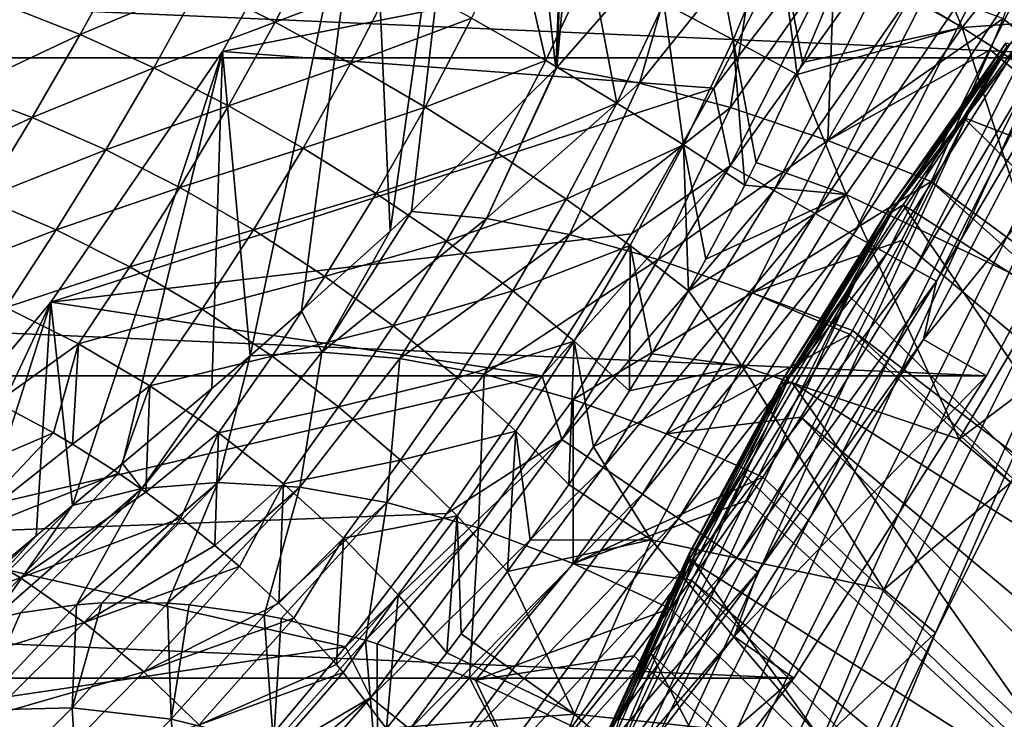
# Model space of a CAD drawing. Header units: metres. Extents: x -82 to 82, y -464 to 32.
# Tile 296 of 409: x 20.5 to 28.29, y -18.97 to -13.43. Entities that reach past the tile are written whole.
import ezdxf

# ---------------------------------------------------------------- set-up
doc = ezdxf.new("R2010")
doc.units = ezdxf.units.M
doc.layers.add('solid_K244121000C07', color=7, linetype='CONTINUOUS')

msp = doc.modelspace()

# ---------------------------------------------------------------- linework, layer by layer
at = {"layer": 'solid_K244121000C07'}
for points in [[(25.557297, -4.777509, 15), (25.777466, -12.637457, 15), (24.747515, -13.812028, 15)], [(25.007458, -7.115266, 15), (25.557297, -4.777509, 15), (24.747515, -13.812028, 15)], [(24.244265, -9.392316, 15), (25.007458, -7.115266, 15), (24.739443, -13.82057, 15)], [(25.007458, -7.115266, 15), (24.747515, -13.812028, 15), (24.739443, -13.82057, 15)], [(23.274227, -11.589232, 15), (24.244265, -9.392316, 15), (23.431564, -15.106885, 15)], [(24.244265, -9.392316, 15), (23.597902, -14.951781, 15), (23.431564, -15.106885, 15)], [(24.244265, -9.392316, 15), (24.739443, -13.82057, 15), (23.597902, -14.951781, 15)], [(23.981478, -24.934649, 49.864971), (30.065445, -11.626168, 55.42609), (31.201492, -10.457593, 55.255974)], [(24.049099, -26.10322, 48.718246), (23.981478, -24.934649, 49.864971), (31.201492, -10.457593, 55.255974)], [(24.049099, -26.10322, 48.718246), (31.201492, -10.457593, 55.255974), (27.741554, -18.282911, 51.85762)], [(31.201492, -10.457593, 55.255974), (28.338331, -17.093, 52.297066), (27.741554, -18.282911, 51.85762)], [(29.454964, -13.735176, -289), (-29.454964, -13.735176, -289), (-30.539982, -11.115729, -289)], [(30.539982, -11.115729, -289), (29.454964, -13.735176, -289), (-30.539982, -11.115729, -289)], [(22.105623, -13.687271, 15), (23.274227, -11.589232, 15), (22.324244, -16.091633, 15)], [(23.274227, -11.589232, -285), (23.274227, -11.589232, 15), (22.105623, -13.687271, 15)], [(23.274227, -11.589232, -285), (22.105623, -13.687271, 15), (22.105623, -13.687271, -285)], [(23.274227, -11.589232, -285), (22.105623, -13.687271, -285), (26.591915, -12.794662, -285)], [(23.274227, -11.589232, 15), (22.730724, -15.737157, 15), (22.324244, -16.091633, 15)], [(23.274227, -11.589232, 15), (23.431564, -15.106885, 15), (22.730724, -15.737157, 15)], [(23.981478, -24.934649, 49.864971), (24.047338, -23.693237, 50.932526), (30.065445, -11.626168, 55.42609)], [(24.047338, -23.693237, 50.932526), (28.996281, -12.867583, 55.456165), (30.065445, -11.626168, 55.42609)], [(28.276972, -13.424064, 17.36014), (28.767195, -12.063525, 16.93804), (41.499512, -24.862389, 29.631804)], [(27.354294, -12.066928, 53.993023), (27.035116, -12.945475, 54.123482), (27.953224, -13.495704, 54.886349)], [(27.354294, -12.066928, 53.993023), (27.953224, -13.495704, 54.886349), (28.957424, -12.223146, 54.955933)], [(30.275579, -13.329209, 52.498478), (28.957424, -12.223146, 54.955933), (27.953224, -13.495704, 54.886349)], [(27.261335, -12.322901, -285.033386), (26.591915, -12.794662, -285), (25.990858, -13.975284, -285)], [(26.118073, -14.59043, -285.033386), (27.261335, -12.322901, -285.033386), (25.990858, -13.975284, -285)], [(27.622864, -12.486321, -285.132813), (27.261335, -12.322901, -285.033386), (26.118073, -14.59043, -285.033386)], [(25.931854, -12.486944, 53.49519), (25.5933, -13.303978, 53.511108), (26.141756, -13.594747, 53.7953)], [(26.497898, -12.736832, 53.77037), (25.931854, -12.486944, 53.49519), (26.141756, -13.594747, 53.7953)], [(26.464437, -14.783922, -285.132813), (27.622864, -12.486321, -285.132813), (26.118073, -14.59043, -285.033386)], [(27.964781, -12.640879, -285.295593), (27.622864, -12.486321, -285.132813), (26.464437, -14.783922, -285.132813)], [(25.403103, -13.93577, 15.823354), (24.747515, -13.812028, 15), (25.777466, -12.637457, 15)], [(26.335873, -12.775273, 15.669007), (25.403103, -13.93577, 15.823354), (25.777466, -12.637457, 15)], [(26.792017, -14.966918, -285.295593), (27.964781, -12.640879, -285.295593), (26.464437, -14.783922, -285.132813)], [(28.277937, -12.782434, -285.517365), (27.964781, -12.640879, -285.295593), (26.792017, -14.966918, -285.295593)], [(24.415283, -12.692903, 53.203007), (24.07354, -13.422438, 53.125587), (24.660131, -13.758182, 53.23727)], [(25.014336, -13.001549, 53.312489), (24.415283, -12.692903, 53.203007), (24.660131, -13.758182, 53.23727)], [(26.497898, -12.736832, 53.77037), (26.141756, -13.594747, 53.7953), (26.64967, -13.869057, 54.15995)], [(26.497898, -12.736832, 53.77037), (26.64967, -13.869057, 54.15995), (26.691736, -13.77417, 54.161301)], [(26.497898, -12.736832, 53.77037), (26.691736, -13.77417, 54.161301), (27.027456, -12.96513, 54.12537)], [(22.869734, -12.776558, 53.174511), (21.925846, -13.154318, 53.173748), (22.520224, -13.455172, 53.017689)], [(22.105623, -13.687271, -285), (25.990858, -13.975284, -285), (26.591915, -12.794662, -285)], [(23.473137, -13.093254, 53.104542), (22.869734, -12.776558, 53.174511), (22.520224, -13.455172, 53.017689)], [(26.335873, -12.775273, 15.669007), (26.120756, -14.128573, 16.579355), (25.403103, -13.93577, 15.823354)], [(26.335873, -12.775273, 15.669007), (26.944601, -12.951308, 16.290176), (26.120756, -14.128573, 16.579355)], [(27.092039, -15.134521, -285.517365), (28.277937, -12.782434, -285.517365), (26.792017, -14.966918, -285.295593)], [(28.553949, -12.907199, -285.792206), (28.277937, -12.782434, -285.517365), (27.092039, -15.134521, -285.517365)], [(21.345165, -12.884331, 53.414722), (20.4158, -13.330427, 53.483807), (20.978931, -13.552245, 53.172729)], [(21.925846, -13.154318, 53.173748), (21.345165, -12.884331, 53.414722), (20.978931, -13.552245, 53.172729)], [(24.047338, -23.693237, 50.932526), (24.245947, -22.392696, 51.909134), (28.996281, -12.867583, 55.456165)], [(24.245947, -22.392696, 51.909134), (28.005804, -14.168126, 55.345879), (28.996281, -12.867583, 55.456165)], [(27.356478, -15.282245, -285.792206), (28.553949, -12.907199, -285.792206), (27.092039, -15.134521, -285.517365)], [(28.785431, -13.011835, -286.112762), (28.553949, -12.907199, -285.792206), (27.356478, -15.282245, -285.792206)], [(28.331301, -13.628588, 55.509644), (28.996281, -12.867583, 55.456165), (28.005804, -14.168126, 55.345879)], [(26.944601, -12.951308, 16.290176), (26.891663, -14.38886, 17.258835), (26.120756, -14.128573, 16.579355)], [(27.027456, -12.96513, 54.12537), (26.691736, -13.77417, 54.161301), (27.953224, -13.495704, 54.886349)], [(26.944601, -12.951308, 16.290176), (27.593456, -13.167983, 16.855354), (26.891663, -14.38886, 17.258835)], [(27.035116, -12.945475, 54.123482), (27.027456, -12.96513, 54.12537), (27.953224, -13.495704, 54.886349)], [(25.014336, -13.001549, 53.312489), (24.660131, -13.758182, 53.23727), (25.222351, -14.094442, 53.437584)], [(25.5933, -13.303978, 53.511108), (25.014336, -13.001549, 53.312489), (25.222351, -14.094442, 53.437584)], [(27.578249, -15.406135, -286.112762), (28.785431, -13.011835, -286.112762), (27.356478, -15.282245, -285.792206)], [(28.966183, -13.09354, -286.470459), (28.785431, -13.011835, -286.112762), (27.578249, -15.406135, -286.112762)], [(21.925846, -13.154318, 53.173748), (20.978931, -13.552245, 53.172729), (21.561182, -13.815863, 52.939098)], [(22.520224, -13.455172, 53.017689), (21.925846, -13.154318, 53.173748), (21.561182, -13.815863, 52.939098)], [(23.473137, -13.093254, 53.104542), (22.520224, -13.455172, 53.017689), (23.117697, -13.781525, 52.949329)], [(24.07354, -13.422438, 53.125587), (23.473137, -13.093254, 53.104542), (23.117697, -13.781525, 52.949329)], [(27.751423, -15.502874, -286.470459), (28.966183, -13.09354, -286.470459), (27.578249, -15.406135, -286.112762)], [(27.751423, -15.502874, -286.470459), (28.933603, -13.491962, -286.852966), (28.966183, -13.09354, -286.470459)], [(27.593456, -13.167983, 16.855354), (28.276972, -13.424064, 17.36014), (26.891663, -14.38886, 17.258835)], [(25.5933, -13.303978, 53.511108), (25.222351, -14.094442, 53.437584), (25.750076, -14.425165, 53.722916)], [(26.141756, -13.594747, 53.7953), (25.5933, -13.303978, 53.511108), (25.750076, -14.425165, 53.722916)], [(20.978931, -13.552245, 53.172729), (20.4158, -13.330427, 53.483807), (20.032349, -13.997823, 53.153351)], [(29.410448, -14.430399, 52.434063), (30.275579, -13.329209, 52.498478), (27.953224, -13.495704, 54.886349)], [(22.520224, -13.455172, 53.017689), (21.561182, -13.815863, 52.939098), (22.152349, -14.116662, 52.78701)], [(23.117697, -13.781525, 52.949329), (22.520224, -13.455172, 53.017689), (22.152349, -14.116662, 52.78701)], [(24.07354, -13.422438, 53.125587), (23.117697, -13.781525, 52.949329), (23.707605, -14.127556, 52.969894)], [(24.660131, -13.758182, 53.23727), (24.07354, -13.422438, 53.125587), (23.707605, -14.127556, 52.969894)], [(26.891663, -14.38886, 17.258835), (28.276972, -13.424064, 17.36014), (28.174736, -13.674032, 17.44805)], [(28.174736, -13.674032, 17.44805), (28.276972, -13.424064, 17.36014), (41.499512, -24.862389, 29.631804)], [(26.64967, -13.869057, 54.15995), (27.034979, -14.816403, 54.678535), (27.953224, -13.495704, 54.886349)], [(26.691736, -13.77417, 54.161301), (26.64967, -13.869057, 54.15995), (27.953224, -13.495704, 54.886349)], [(28.6255, -15.575302, 52.241798), (27.953224, -13.495704, 54.886349), (27.034979, -14.816403, 54.678535)], [(28.933603, -13.491962, -286.852966), (27.6476, -15.962351, -286.852966), (29.454964, -13.735176, -289)], [(27.751423, -15.502874, -286.470459), (27.6476, -15.962351, -286.852966), (28.933603, -13.491962, -286.852966)], [(28.6255, -15.575302, 52.241798), (29.410448, -14.430399, 52.434063), (27.953224, -13.495704, 54.886349)], [(31.806744, -15.693862, 61.727734), (28.46195, -13.532654, 55.977879), (27.962503, -14.209246, 55.903175)], [(28.310246, -13.646357, 55.858334), (27.962503, -14.209246, 55.903175), (28.46195, -13.532654, 55.977879)], [(20.978931, -13.552245, 53.172729), (20.032349, -13.997823, 53.153351), (20.599852, -14.207213, 52.855282)], [(21.561182, -13.815863, 52.939098), (20.978931, -13.552245, 53.172729), (20.599852, -14.207213, 52.855282)], [(26.141756, -13.594747, 53.7953), (25.750076, -14.425165, 53.722916), (26.234234, -14.743552, 54.088253)], [(26.141756, -13.594747, 53.7953), (26.234234, -14.743552, 54.088253), (26.323298, -14.564805, 54.111916)], [(26.141756, -13.594747, 53.7953), (26.323298, -14.564805, 54.111916), (26.64967, -13.869057, 54.15995)], [(27.367025, -14.937486, 55.551613), (28.294802, -13.623623, 55.742725), (27.379889, -14.923365, 55.43433)], [(28.310246, -13.646357, 55.858334), (28.294802, -13.623623, 55.742725), (27.367025, -14.937486, 55.551613)], [(27.379889, -14.923365, 55.43433), (28.301954, -13.617586, 55.624264), (27.415693, -14.925218, 55.321037)], [(28.294802, -13.623623, 55.742725), (28.301954, -13.617586, 55.624264), (27.379889, -14.923365, 55.43433)], [(28.301954, -13.617586, 55.624264), (28.331301, -13.628588, 55.509644), (27.415693, -14.925218, 55.321037)], [(20.748421, -15.668534, 15), (22.105623, -13.687271, 15), (20.919762, -17.275063, 15)], [(22.105623, -13.687271, -285), (22.105623, -13.687271, 15), (20.748421, -15.668534, 15)], [(22.105623, -13.687271, -285), (20.748421, -15.668534, 15), (20.748421, -15.668534, -285)], [(22.105623, -13.687271, -285), (20.748421, -15.668534, -285), (25.990858, -13.975284, -285)], [(22.105623, -13.687271, 15), (21.315464, -16.944946, 15), (20.919762, -17.275063, 15)], [(22.105623, -13.687271, 15), (22.021441, -16.350986, 15), (21.315464, -16.944946, 15)], [(22.105623, -13.687271, 15), (22.324244, -16.091633, 15), (22.021441, -16.350986, 15)], [(26.891663, -14.38886, 17.258835), (28.174736, -13.674032, 17.44805), (27.706947, -14.713037, 17.853544)], [(27.377834, -14.966784, 55.666267), (28.310246, -13.646357, 55.858334), (27.367025, -14.937486, 55.551613)], [(27.377834, -14.966784, 55.666267), (27.962503, -14.209246, 55.903175), (28.310246, -13.646357, 55.858334)], [(27.415693, -14.925218, 55.321037), (28.331301, -13.628588, 55.509644), (28.005804, -14.168126, 55.345879)], [(27.706947, -14.713037, 17.853544), (28.174736, -13.674032, 17.44805), (41.499512, -24.862389, 29.631804)], [(28.145775, -16.250086, -289), (-28.145775, -16.250086, -289), (-29.454964, -13.735176, -289)], [(29.454964, -13.735176, -289), (28.145775, -16.250086, -289), (-29.454964, -13.735176, -289)], [(24.660131, -13.758182, 53.23727), (23.707605, -14.127556, 52.969894), (24.279427, -14.487091, 53.079006)], [(25.222351, -14.094442, 53.437584), (24.660131, -13.758182, 53.23727), (24.279427, -14.487091, 53.079006)], [(27.6476, -15.962351, -286.852966), (28.145775, -16.250086, -289), (29.454964, -13.735176, -289)], [(21.561182, -13.815863, 52.939098), (20.599852, -14.207213, 52.855282), (21.181801, -14.463255, 52.630505)], [(22.152349, -14.116662, 52.78701), (21.561182, -13.815863, 52.939098), (21.181801, -14.463255, 52.630505)], [(23.117697, -13.781525, 52.949329), (22.152349, -14.116662, 52.78701), (22.742083, -14.449374, 52.719124)], [(23.707605, -14.127556, 52.969894), (23.117697, -13.781525, 52.949329), (22.742083, -14.449374, 52.719124)], [(24.193121, -15.006162, 15.800137), (23.597902, -14.951781, 15), (24.739443, -13.82057, 15)], [(24.193121, -15.006162, 15.800137), (24.739443, -13.82057, 15), (24.747515, -13.812028, 15)], [(25.403103, -13.93577, 15.823354), (24.193121, -15.006162, 15.800137), (24.747515, -13.812028, 15)], [(26.64967, -13.869057, 54.15995), (26.323298, -14.564805, 54.111916), (27.034979, -14.816403, 54.678535)], [(20.599852, -14.207213, 52.855282), (20.032349, -13.997823, 53.153351), (19.640686, -14.650858, 52.747284)], [(20.748421, -15.668534, -285), (25.337393, -15.127783, -285), (25.990858, -13.975284, -285)], [(25.403103, -13.93577, 15.823354), (24.847179, -15.132854, 16.554298), (24.193121, -15.006162, 15.800137)], [(25.403103, -13.93577, 15.823354), (26.120756, -14.128573, 16.579355), (24.847179, -15.132854, 16.554298)], [(26.118073, -14.59043, -285.033386), (25.990858, -13.975284, -285), (25.337393, -15.127783, -285)], [(22.152349, -14.116662, 52.78701), (21.181801, -14.463255, 52.630505), (21.768272, -14.761581, 52.482853)], [(22.742083, -14.449374, 52.719124), (22.152349, -14.116662, 52.78701), (21.768272, -14.761581, 52.482853)], [(23.707605, -14.127556, 52.969894), (22.742083, -14.449374, 52.719124), (23.320051, -14.808172, 52.736637)], [(24.279427, -14.487091, 53.079006), (23.707605, -14.127556, 52.969894), (23.320051, -14.808172, 52.736637)], [(24.245947, -22.392696, 51.909134), (24.575079, -21.047274, 52.784149), (28.005804, -14.168126, 55.345879)], [(25.222351, -14.094442, 53.437584), (24.279427, -14.487091, 53.079006), (24.822962, -14.853719, 53.274731)], [(24.575079, -21.047274, 52.784149), (27.104818, -15.513551, 55.096485), (28.005804, -14.168126, 55.345879)], [(25.750076, -14.425165, 53.722916), (25.222351, -14.094442, 53.437584), (24.822962, -14.853719, 53.274731)], [(26.120756, -14.128573, 16.579355), (25.549524, -15.329714, 17.247524), (24.847179, -15.132854, 16.554298)], [(26.120756, -14.128573, 16.579355), (26.891663, -14.38886, 17.258835), (25.549524, -15.329714, 17.247524)], [(27.415693, -14.925218, 55.321037), (28.005804, -14.168126, 55.345879), (27.104818, -15.513551, 55.096485)], [(20.599852, -14.207213, 52.855282), (19.640686, -14.650858, 52.747284), (20.210592, -14.84815, 52.464081)], [(21.181801, -14.463255, 52.630505), (20.599852, -14.207213, 52.855282), (20.210592, -14.84815, 52.464081)], [(27.377834, -14.966784, 55.666267), (27.486113, -14.897449, 55.792595), (27.962503, -14.209246, 55.903175)], [(30.807367, -17.017553, 61.605934), (27.962503, -14.209246, 55.903175), (27.486113, -14.897449, 55.792595)], [(30.807367, -17.017553, 61.605934), (31.806744, -15.693862, 61.727734), (27.962503, -14.209246, 55.903175)], [(26.891663, -14.38886, 17.258835), (26.292547, -15.594609, 17.872305), (25.549524, -15.329714, 17.247524)], [(26.891663, -14.38886, 17.258835), (27.706947, -14.713037, 17.853544), (26.292547, -15.594609, 17.872305)], [(21.181801, -14.463255, 52.630505), (20.210592, -14.84815, 52.464081), (20.790751, -15.095653, 52.249416)], [(21.768272, -14.761581, 52.482853), (21.181801, -14.463255, 52.630505), (20.790751, -15.095653, 52.249416)], [(22.742083, -14.449374, 52.719124), (21.768272, -14.761581, 52.482853), (22.349262, -15.097103, 52.414852)], [(23.320051, -14.808172, 52.736637), (22.742083, -14.449374, 52.719124), (22.349262, -15.097103, 52.414852)], [(25.750076, -14.425165, 53.722916), (24.822962, -14.853719, 53.274731), (25.328514, -15.220897, 53.553566)], [(25.750076, -14.425165, 53.722916), (25.328514, -15.220897, 53.553566), (25.788733, -15.579144, 53.911381)], [(25.750076, -14.425165, 53.722916), (25.788733, -15.579144, 53.911381), (25.927385, -15.328694, 53.976273)], [(25.750076, -14.425165, 53.722916), (25.927385, -15.328694, 53.976273), (26.234234, -14.743552, 54.088253)], [(24.279427, -14.487091, 53.079006), (23.320051, -14.808172, 52.736637), (23.876133, -15.186773, 52.839233)], [(24.822962, -14.853719, 53.274731), (24.279427, -14.487091, 53.079006), (23.876133, -15.186773, 52.839233)], [(26.118073, -14.59043, -285.033386), (25.337393, -15.127783, -285), (24.632917, -16.249697, -285)], [(24.786627, -16.752836, -285.033386), (26.118073, -14.59043, -285.033386), (24.632917, -16.249697, -285)], [(26.464437, -14.783922, -285.132813), (26.118073, -14.59043, -285.033386), (24.786627, -16.752836, -285.033386)], [(26.323298, -14.564805, 54.111916), (26.234234, -14.743552, 54.088253), (27.034979, -14.816403, 54.678535)], [(26.292547, -15.594609, 17.872305), (27.706947, -14.713037, 17.853544), (27.473459, -15.179519, 18.058998)], [(27.473459, -15.179519, 18.058998), (27.706947, -14.713037, 17.853544), (40.35833, -25.996021, 29.839617)], [(27.706947, -14.713037, 17.853544), (41.499512, -24.862389, 29.631804), (40.35833, -25.996021, 29.839617)], [(21.768272, -14.761581, 52.482853), (20.790751, -15.095653, 52.249416), (21.371588, -15.389282, 52.106831)], [(22.349262, -15.097103, 52.414852), (21.768272, -14.761581, 52.482853), (21.371588, -15.389282, 52.106831)], [(25.115335, -16.975004, -285.132813), (26.464437, -14.783922, -285.132813), (24.786627, -16.752836, -285.033386)], [(26.792017, -14.966918, -285.295593), (26.464437, -14.783922, -285.132813), (25.115335, -16.975004, -285.132813)], [(26.234234, -14.743552, 54.088253), (25.927385, -15.328694, 53.976273), (27.034979, -14.816403, 54.678535)], [(20.790751, -15.095653, 52.249416), (20.210592, -14.84815, 52.464081), (19.814959, -15.473135, 52.002293)], [(23.320051, -14.808172, 52.736637), (22.349262, -15.097103, 52.414852), (22.91486, -15.464097, 52.42765)], [(23.876133, -15.186773, 52.839233), (23.320051, -14.808172, 52.736637), (22.91486, -15.464097, 52.42765)], [(24.822962, -14.853719, 53.274731), (23.876133, -15.186773, 52.839233), (24.400587, -15.578544, 53.02512)], [(25.328514, -15.220897, 53.553566), (24.822962, -14.853719, 53.274731), (24.400587, -15.578544, 53.02512)], [(25.788733, -15.579144, 53.911381), (26.211809, -16.172283, 54.334412), (27.034979, -14.816403, 54.678535)], [(25.927385, -15.328694, 53.976273), (25.788733, -15.579144, 53.911381), (27.034979, -14.816403, 54.678535)], [(27.929928, -16.750681, 51.923779), (27.034979, -14.816403, 54.678535), (26.211809, -16.172283, 54.334412)], [(27.929928, -16.750681, 51.923779), (28.6255, -15.575302, 52.241798), (27.034979, -14.816403, 54.678535)], [(26.530432, -16.286312, 55.228653), (27.367025, -14.937486, 55.551613), (26.548441, -16.263891, 55.113354)], [(27.377834, -14.966784, 55.666267), (27.367025, -14.937486, 55.551613), (26.530432, -16.286312, 55.228653)], [(26.548441, -16.263891, 55.113354), (27.379889, -14.923365, 55.43433), (26.590071, -16.256353, 55.002312)], [(27.367025, -14.937486, 55.551613), (27.379889, -14.923365, 55.43433), (26.548441, -16.263891, 55.113354)], [(27.379889, -14.923365, 55.43433), (27.415693, -14.925218, 55.321037), (26.590071, -16.256353, 55.002312)], [(26.590071, -16.256353, 55.002312), (27.415693, -14.925218, 55.321037), (27.104818, -15.513551, 55.096485)], [(29.885818, -18.380445, 61.362999), (27.486113, -14.897449, 55.792595), (27.034081, -15.595378, 55.646431)], [(27.377834, -14.966784, 55.666267), (27.034081, -15.595378, 55.646431), (27.486113, -14.897449, 55.792595)], [(29.885818, -18.380445, 61.362999), (30.807367, -17.017553, 61.605934), (27.486113, -14.897449, 55.792595)], [(22.889906, -16.062428, 15.802679), (23.431564, -15.106885, 15), (23.597902, -14.951781, 15)], [(24.193121, -15.006162, 15.800137), (22.889906, -16.062428, 15.802679), (23.597902, -14.951781, 15)], [(24.193121, -15.006162, 15.800137), (23.507996, -16.112646, 16.568953), (22.889906, -16.062428, 15.802679)], [(24.193121, -15.006162, 15.800137), (24.847179, -15.132854, 16.554298), (23.507996, -16.112646, 16.568953)], [(25.426214, -17.185122, -285.295593), (26.792017, -14.966918, -285.295593), (25.115335, -16.975004, -285.132813)], [(27.092039, -15.134521, -285.517365), (26.792017, -14.966918, -285.295593), (25.426214, -17.185122, -285.295593)], [(26.53706, -16.322348, 55.34169), (27.377834, -14.966784, 55.666267), (26.530432, -16.286312, 55.228653)], [(26.53706, -16.322348, 55.34169), (27.034081, -15.595378, 55.646431), (27.377834, -14.966784, 55.666267)], [(20.790751, -15.095653, 52.249416), (19.814959, -15.473135, 52.002293), (20.392229, -15.711362, 51.798752)], [(21.371588, -15.389282, 52.106831), (20.790751, -15.095653, 52.249416), (20.392229, -15.711362, 51.798752)], [(22.349262, -15.097103, 52.414852), (21.371588, -15.389282, 52.106831), (21.943523, -15.724195, 52.038677)], [(22.91486, -15.464097, 52.42765), (22.349262, -15.097103, 52.414852), (21.943523, -15.724195, 52.038677)], [(20.748421, -15.668534, -285), (24.632917, -16.249697, -285), (25.337393, -15.127783, -285)], [(22.889906, -16.062428, 15.802679), (22.730724, -15.737157, 15), (23.431564, -15.106885, 15)], [(24.847179, -15.132854, 16.554298), (24.172874, -16.238363, 17.285791), (23.507996, -16.112646, 16.568953)], [(24.847179, -15.132854, 16.554298), (25.549524, -15.329714, 17.247524), (24.172874, -16.238363, 17.285791)], [(25.710943, -17.377565, -285.517365), (27.092039, -15.134521, -285.517365), (25.426214, -17.185122, -285.295593)], [(27.356478, -15.282245, -285.792206), (27.092039, -15.134521, -285.517365), (25.710943, -17.377565, -285.517365)], [(26.292547, -15.594609, 17.872305), (27.473459, -15.179519, 18.058998), (27.086632, -15.892335, 18.405163)], [(27.086632, -15.892335, 18.405163), (27.473459, -15.179519, 18.058998), (40.35833, -25.996021, 29.839617)], [(23.876133, -15.186773, 52.839233), (22.91486, -15.464097, 52.42765), (23.455416, -15.856303, 52.521038)], [(24.400587, -15.578544, 53.02512), (23.876133, -15.186773, 52.839233), (23.455416, -15.856303, 52.521038)], [(25.328514, -15.220897, 53.553566), (24.400587, -15.578544, 53.02512), (24.88423, -15.976624, 53.291039)], [(25.328514, -15.220897, 53.553566), (24.88423, -15.976624, 53.291039), (25.321735, -16.368986, 53.634491)], [(25.328514, -15.220897, 53.553566), (25.321735, -16.368986, 53.634491), (25.500677, -16.075331, 53.750717)], [(25.328514, -15.220897, 53.553566), (25.500677, -16.075331, 53.750717), (25.788733, -15.579144, 53.911381)], [(25.549524, -15.329714, 17.247524), (24.877476, -16.43824, 17.945576), (24.172874, -16.238363, 17.285791)], [(25.549524, -15.329714, 17.247524), (26.292547, -15.594609, 17.872305), (24.877476, -16.43824, 17.945576)], [(25.961901, -17.547182, -285.792206), (27.356478, -15.282245, -285.792206), (25.710943, -17.377565, -285.517365)], [(27.578249, -15.406135, -286.112762), (27.356478, -15.282245, -285.792206), (25.961901, -17.547182, -285.792206)], [(21.371588, -15.389282, 52.106831), (20.392229, -15.711362, 51.798752), (20.96697, -15.998391, 51.661972)], [(21.943523, -15.724195, 52.038677), (21.371588, -15.389282, 52.106831), (20.96697, -15.998391, 51.661972)], [(26.172367, -17.689432, -286.112762), (27.578249, -15.406135, -286.112762), (25.961901, -17.547182, -285.792206)], [(27.751423, -15.502874, -286.470459), (27.578249, -15.406135, -286.112762), (26.172367, -17.689432, -286.112762)], [(22.91486, -15.464097, 52.42765), (21.943523, -15.724195, 52.038677), (22.497122, -16.094866, 52.046082)], [(23.455416, -15.856303, 52.521038), (22.91486, -15.464097, 52.42765), (22.497122, -16.094866, 52.046082)], [(24.575079, -21.047274, 52.784149), (25.031225, -19.671385, 53.548176), (27.104818, -15.513551, 55.096485)], [(25.031225, -19.671385, 53.548176), (26.302988, -16.889442, 54.710644), (27.104818, -15.513551, 55.096485)], [(26.336712, -17.80051, -286.470459), (27.751423, -15.502874, -286.470459), (26.172367, -17.689432, -286.112762)], [(26.590071, -16.256353, 55.002312), (27.104818, -15.513551, 55.096485), (26.302988, -16.889442, 54.710644)], [(26.336712, -17.80051, -286.470459), (27.6476, -15.962351, -286.852966), (27.751423, -15.502874, -286.470459)], [(24.400587, -15.578544, 53.02512), (23.455416, -15.856303, 52.521038), (23.96171, -16.267031, 52.69342)], [(24.88423, -15.976624, 53.291039), (24.400587, -15.578544, 53.02512), (23.96171, -16.267031, 52.69342)], [(26.292547, -15.594609, 17.872305), (25.614307, -16.710155, 18.541288), (24.877476, -16.43824, 17.945576)], [(25.788733, -15.579144, 53.911381), (25.500677, -16.075331, 53.750717), (26.211809, -16.172283, 54.334412)], [(26.292547, -15.594609, 17.872305), (27.068253, -15.924612, 18.421848), (25.614307, -16.710155, 18.541288)], [(26.292547, -15.594609, 17.872305), (27.086632, -15.892335, 18.405163), (27.068253, -15.924612, 18.421848)], [(26.53706, -16.322348, 55.34169), (26.607647, -16.301119, 55.465092), (27.034081, -15.595378, 55.646431)], [(29.885818, -18.380445, 61.362999), (27.034081, -15.595378, 55.646431), (26.607647, -16.301119, 55.465092)], [(29.033659, -15.918068, 52.614941), (28.6255, -15.575302, 52.241798), (27.929928, -16.750681, 51.923779)], [(19.214203, -17.516117, 15), (20.748421, -15.668534, 15), (19.387209, -18.559061, 15)], [(20.748421, -15.668534, -285), (20.748421, -15.668534, 15), (19.214203, -17.516117, 15)], [(20.748421, -15.668534, -285), (19.214203, -17.516117, 15), (19.214203, -17.516117, -285)], [(20.748421, -15.668534, -285), (19.214203, -17.516117, -285), (24.632917, -16.249697, -285)], [(20.748421, -15.668534, 15), (19.986507, -18.053221, 15), (19.387209, -18.559061, 15)], [(20.748421, -15.668534, 15), (20.631104, -17.514547, 15), (19.986507, -18.053221, 15)], [(20.96697, -15.998391, 51.661972), (20.392229, -15.711362, 51.798752), (20.317629, -16.461445, 51.201149)], [(20.748421, -15.668534, 15), (20.919762, -17.275063, 15), (20.631104, -17.514547, 15)], [(21.943523, -15.724195, 52.038677), (20.96697, -15.998391, 51.661972), (21.530064, -16.329666, 51.594124)], [(22.497122, -16.094866, 52.046082), (21.943523, -15.724195, 52.038677), (21.530064, -16.329666, 51.594124)], [(22.889906, -16.062428, 15.802679), (22.324244, -16.091633, 15), (22.730724, -15.737157, 15)], [(23.455416, -15.856303, 52.521038), (22.497122, -16.094866, 52.046082), (23.023249, -16.495178, 52.128922)], [(23.96171, -16.267031, 52.69342), (23.455416, -15.856303, 52.521038), (23.023249, -16.495178, 52.128922)], [(25.614307, -16.710155, 18.541288), (27.068253, -15.924612, 18.421848), (26.678596, -16.578054, 18.780172)], [(26.678596, -16.578054, 18.780172), (27.068253, -15.924612, 18.421848), (39.165989, -27.042131, 30.183741)], [(27.068253, -15.924612, 18.421848), (27.086632, -15.892335, 18.405163), (39.165989, -27.042131, 30.183741)], [(27.086632, -15.892335, 18.405163), (40.35833, -25.996021, 29.839617), (39.165989, -27.042131, 30.183741)], [(28.338331, -17.093, 52.297066), (29.033659, -15.918068, 52.614941), (27.929928, -16.750681, 51.923779)], [(20.96697, -15.998391, 51.661972), (20.317629, -16.461445, 51.201149), (20.76762, -16.702154, 51.120857)], [(20.96697, -15.998391, 51.661972), (20.76762, -16.702154, 51.120857), (20.918886, -16.790895, 51.102776)], [(21.530064, -16.329666, 51.594124), (20.96697, -15.998391, 51.661972), (20.918886, -16.790895, 51.102776)], [(24.88423, -15.976624, 53.291039), (23.96171, -16.267031, 52.69342), (24.425108, -16.689276, 52.941856)], [(24.88423, -15.976624, 53.291039), (24.425108, -16.689276, 52.941856), (24.842278, -17.109053, 53.266003)], [(24.88423, -15.976624, 53.291039), (24.842278, -17.109053, 53.266003), (25.039009, -16.813053, 53.426918)], [(24.88423, -15.976624, 53.291039), (25.039009, -16.813053, 53.426918), (25.321735, -16.368986, 53.634491)], [(27.6476, -15.962351, -286.852966), (26.151182, -18.311256, -286.852966), (28.145775, -16.250086, -289)], [(26.336712, -17.80051, -286.470459), (26.151182, -18.311256, -286.852966), (27.6476, -15.962351, -286.852966)], [(21.467905, -17.141083, 15.81171), (22.021441, -16.350986, 15), (22.324244, -16.091633, 15)], [(21.467905, -17.141083, 15.81171), (22.324244, -16.091633, 15), (22.067501, -17.094868, 16.598217)], [(22.497122, -16.094866, 52.046082), (21.530064, -16.329666, 51.594124), (22.072577, -16.699934, 51.596287)], [(22.889906, -16.062428, 15.802679), (22.067501, -17.094868, 16.598217), (22.324244, -16.091633, 15)], [(22.889906, -16.062428, 15.802679), (22.715626, -17.131823, 17.345753), (22.067501, -17.094868, 16.598217)], [(23.023249, -16.495178, 52.128922), (22.497122, -16.094866, 52.046082), (22.072577, -16.699934, 51.596287)], [(22.889906, -16.062428, 15.802679), (23.507996, -16.112646, 16.568953), (22.715626, -17.131823, 17.345753)], [(23.507996, -16.112646, 16.568953), (23.405146, -17.251537, 18.046091), (22.715626, -17.131823, 17.345753)], [(23.507996, -16.112646, 16.568953), (24.172874, -16.238363, 17.285791), (23.405146, -17.251537, 18.046091)], [(25.500677, -16.075331, 53.750717), (25.321735, -16.368986, 53.634491), (26.211809, -16.172283, 54.334412)], [(25.039009, -16.813053, 53.426918), (25.494005, -17.546288, 53.858376), (26.211809, -16.172283, 54.334412)], [(25.321735, -16.368986, 53.634491), (25.039009, -16.813053, 53.426918), (26.211809, -16.172283, 54.334412)], [(27.333469, -17.939919, 51.484604), (26.211809, -16.172283, 54.334412), (25.494005, -17.546288, 53.858376)], [(27.333469, -17.939919, 51.484604), (27.929928, -16.750681, 51.923779), (26.211809, -16.172283, 54.334412)], [(26.622379, -18.641317, -289), (-26.622379, -18.641317, -289), (-28.145775, -16.250086, -289)], [(28.145775, -16.250086, -289), (26.622379, -18.641317, -289), (-28.145775, -16.250086, -289)], [(19.214203, -17.516117, -285), (23.878859, -17.338783, -285), (24.632917, -16.249697, -285)], [(23.96171, -16.267031, 52.69342), (23.023249, -16.495178, 52.128922), (23.513224, -16.91853, 52.285828)], [(24.172874, -16.238363, 17.285791), (24.128471, -17.452698, 18.691521), (23.405146, -17.251537, 18.046091)], [(24.425108, -16.689276, 52.941856), (23.96171, -16.267031, 52.69342), (23.513224, -16.91853, 52.285828)], [(24.786627, -16.752836, -285.033386), (24.632917, -16.249697, -285), (23.878859, -17.338783, -285)], [(24.172874, -16.238363, 17.285791), (24.877476, -16.43824, 17.945576), (24.128471, -17.452698, 18.691521)], [(25.816145, -17.62541, 54.664635), (26.548441, -16.263891, 55.113354), (25.862906, -17.608334, 54.556736)], [(26.530432, -16.286312, 55.228653), (26.548441, -16.263891, 55.113354), (25.816145, -17.62541, 54.664635)], [(25.862906, -17.608334, 54.556736), (26.590071, -16.256353, 55.002312), (26.302988, -16.889442, 54.710644)], [(26.548441, -16.263891, 55.113354), (26.590071, -16.256353, 55.002312), (25.862906, -17.608334, 54.556736)], [(26.151182, -18.311256, -286.852966), (26.622379, -18.641317, -289), (28.145775, -16.250086, -289)], [(21.530064, -16.329666, 51.594124), (20.918886, -16.790895, 51.102776), (21.282122, -17.020996, 51.078709)], [(21.530064, -16.329666, 51.594124), (21.282122, -17.020996, 51.078709), (21.498116, -17.169849, 51.078083)], [(22.072577, -16.699934, 51.596287), (21.530064, -16.329666, 51.594124), (21.498116, -17.169849, 51.078083)], [(25.793602, -17.656261, 54.777157), (26.530432, -16.286312, 55.228653), (25.816145, -17.62541, 54.664635)], [(26.53706, -16.322348, 55.34169), (26.530432, -16.286312, 55.228653), (25.793602, -17.656261, 54.777157)], [(25.796549, -17.699141, 54.887939), (26.53706, -16.322348, 55.34169), (25.793602, -17.656261, 54.777157)], [(25.796549, -17.699141, 54.887939), (26.207981, -17.012737, 55.249077), (26.53706, -16.322348, 55.34169)], [(29.04952, -19.77157, 61.000885), (26.607647, -16.301119, 55.465092), (26.207981, -17.012737, 55.249077)], [(26.53706, -16.322348, 55.34169), (26.207981, -17.012737, 55.249077), (26.607647, -16.301119, 55.465092)], [(29.04952, -19.77157, 61.000885), (29.885818, -18.380445, 61.362999), (26.607647, -16.301119, 55.465092)], [(21.467905, -17.141083, 15.81171), (21.315464, -16.944946, 15), (22.021441, -16.350986, 15)], [(20.317629, -16.461445, 51.201149), (19.438282, -17.270142, 50.294346), (20.76762, -16.702154, 51.120857)], [(23.023249, -16.495178, 52.128922), (22.072577, -16.699934, 51.596287), (22.585901, -17.103315, 51.668419)], [(23.513224, -16.91853, 52.285828), (23.023249, -16.495178, 52.128922), (22.585901, -17.103315, 51.668419)], [(24.877476, -16.43824, 17.945576), (24.877638, -17.733086, 19.274939), (24.128471, -17.452698, 18.691521)], [(24.877476, -16.43824, 17.945576), (25.614307, -16.710155, 18.541288), (24.877638, -17.733086, 19.274939)], [(25.614307, -16.710155, 18.541288), (26.678596, -16.578054, 18.780172), (26.37579, -17.050869, 19.066381)], [(26.37579, -17.050869, 19.066381), (26.678596, -16.578054, 18.780172), (37.937504, -27.987623, 30.659777)], [(26.678596, -16.578054, 18.780172), (39.165989, -27.042131, 30.183741), (37.937504, -27.987623, 30.659777)], [(20.76762, -16.702154, 51.120857), (19.438282, -17.270142, 50.294346), (19.980726, -17.536802, 50.185455)], [(20.76762, -16.702154, 51.120857), (19.980726, -17.536802, 50.185455), (20.918886, -16.790895, 51.102776)], [(22.072577, -16.699934, 51.596287), (21.498116, -17.169849, 51.078083), (21.774858, -17.374748, 51.093422)], [(22.072577, -16.699934, 51.596287), (21.774858, -17.374748, 51.093422), (22.045221, -17.5917, 51.127495)], [(22.585901, -17.103315, 51.668419), (22.072577, -16.699934, 51.596287), (22.045221, -17.5917, 51.127495)], [(24.425108, -16.689276, 52.941856), (23.513224, -16.91853, 52.285828), (23.958963, -17.357935, 52.514214)], [(24.425108, -16.689276, 52.941856), (23.958963, -17.357935, 52.514214), (24.358925, -17.798225, 52.81617)], [(24.425108, -16.689276, 52.941856), (24.358925, -17.798225, 52.81617), (24.537445, -17.54944, 52.991154)], [(24.425108, -16.689276, 52.941856), (24.537445, -17.54944, 52.991154), (24.842278, -17.109053, 53.266003)], [(25.614307, -16.710155, 18.541288), (26.37579, -17.050869, 19.066381), (24.877638, -17.733086, 19.274939)], [(19.980726, -17.536802, 50.185455), (21.282122, -17.020996, 51.078709), (20.918886, -16.790895, 51.102776)], [(24.786627, -16.752836, -285.033386), (23.878859, -17.338783, -285), (23.076704, -18.392906, -285)], [(23.276592, -18.794537, -285.033386), (24.786627, -16.752836, -285.033386), (23.076704, -18.392906, -285)], [(25.115335, -16.975004, -285.132813), (24.786627, -16.752836, -285.033386), (23.276592, -18.794537, -285.033386)], [(25.039009, -16.813053, 53.426918), (24.842278, -17.109053, 53.266003), (25.494005, -17.546288, 53.858376)], [(28.338331, -17.093, 52.297066), (27.929928, -16.750681, 51.923779), (27.333469, -17.939919, 51.484604)], [(25.031225, -19.671385, 53.548176), (25.609293, -18.280415, 54.192657), (26.302988, -16.889442, 54.710644)], [(25.862906, -17.608334, 54.556736), (26.302988, -16.889442, 54.710644), (25.609293, -18.280415, 54.192657)], [(21.467905, -17.141083, 15.81171), (20.919762, -17.275063, 15), (21.315464, -16.944946, 15)], [(23.513224, -16.91853, 52.285828), (22.585901, -17.103315, 51.668419), (23.061892, -17.533415, 51.809383)], [(23.958963, -17.357935, 52.514214), (23.513224, -16.91853, 52.285828), (23.061892, -17.533415, 51.809383)], [(19.980726, -17.536802, 50.185455), (20.506903, -17.848516, 50.129028), (21.282122, -17.020996, 51.078709)], [(21.282122, -17.020996, 51.078709), (20.506903, -17.848516, 50.129028), (21.498116, -17.169849, 51.078083)], [(23.585276, -19.043781, -285.132813), (25.115335, -16.975004, -285.132813), (23.276592, -18.794537, -285.033386)], [(25.426214, -17.185122, -285.295593), (25.115335, -16.975004, -285.132813), (23.585276, -19.043781, -285.132813)], [(25.796549, -17.699141, 54.887939), (25.836178, -17.728283, 54.99897), (26.207981, -17.012737, 55.249077)], [(29.04952, -19.77157, 61.000885), (26.207981, -17.012737, 55.249077), (25.836178, -17.728283, 54.99897)], [(22.067501, -17.094868, 16.598217), (21.150667, -18.046576, 17.410297), (20.949457, -18.060736, 17.17672)], [(21.467905, -17.141083, 15.81171), (22.067501, -17.094868, 16.598217), (20.949457, -18.060736, 17.17672)], [(22.067501, -17.094868, 16.598217), (21.669411, -18.048912, 17.976177), (21.150667, -18.046576, 17.410297)], [(22.067501, -17.094868, 16.598217), (22.715626, -17.131823, 17.345753), (21.669411, -18.048912, 17.976177)], [(22.585901, -17.103315, 51.668419), (22.045221, -17.5917, 51.127495), (22.239241, -17.75868, 51.164799)], [(22.585901, -17.103315, 51.668419), (22.239241, -17.75868, 51.164799), (22.550663, -18.049091, 51.250156)], [(23.061892, -17.533415, 51.809383), (22.585901, -17.103315, 51.668419), (22.550663, -18.049091, 51.250156)], [(24.842278, -17.109053, 53.266003), (24.537445, -17.54944, 52.991154), (25.494005, -17.546288, 53.858376)], [(24.877638, -17.733086, 19.274939), (26.37579, -17.050869, 19.066381), (26.252106, -17.236021, 19.185253)], [(26.252106, -17.236021, 19.185253), (26.37579, -17.050869, 19.066381), (37.937504, -27.987623, 30.659777)], [(27.741554, -18.282911, 51.85762), (28.338331, -17.093, 52.297066), (27.333469, -17.939919, 51.484604)], [(21.467905, -17.141083, 15.81171), (20.284338, -18.17757, 16.339121), (20.919762, -17.275063, 15)], [(21.467905, -17.141083, 15.81171), (20.506535, -18.125568, 16.631065), (20.284338, -18.17757, 16.339121)], [(21.467905, -17.141083, 15.81171), (20.949457, -18.060736, 17.17672), (20.506535, -18.125568, 16.631065)], [(20.506903, -17.848516, 50.129028), (21.774858, -17.374748, 51.093422), (21.498116, -17.169849, 51.078083)], [(22.715626, -17.131823, 17.345753), (21.84112, -18.061035, 18.152874), (21.669411, -18.048912, 17.976177)], [(22.715626, -17.131823, 17.345753), (22.434565, -18.142256, 18.726797), (21.84112, -18.061035, 18.152874)], [(22.715626, -17.131823, 17.345753), (23.405146, -17.251537, 18.046091), (22.434565, -18.142256, 18.726797)], [(23.877216, -19.279505, -285.295593), (25.426214, -17.185122, -285.295593), (23.585276, -19.043781, -285.132813)], [(25.710943, -17.377565, -285.517365), (25.426214, -17.185122, -285.295593), (23.877216, -19.279505, -285.295593)], [(19.916376, -18.297075, 15.824436), (20.631104, -17.514547, 15), (20.919762, -17.275063, 15)], [(19.916376, -18.297075, 15.824436), (20.919762, -17.275063, 15), (20.284338, -18.17757, 16.339121)], [(23.405146, -17.251537, 18.046091), (22.569685, -18.168777, 18.849964), (22.434565, -18.142256, 18.726797)], [(23.405146, -17.251537, 18.046091), (23.234682, -18.33952, 19.418539), (22.569685, -18.168777, 18.849964)], [(23.405146, -17.251537, 18.046091), (24.128471, -17.452698, 18.691521), (23.234682, -18.33952, 19.418539)], [(24.877638, -17.733086, 19.274939), (26.252106, -17.236021, 19.185253), (25.810322, -17.865286, 19.621349)], [(25.810322, -17.865286, 19.621349), (26.252106, -17.236021, 19.185253), (37.937504, -27.987623, 30.659777)], [(19.214203, -17.516117, -285), (23.076704, -18.392906, -285), (23.878859, -17.338783, -285)], [(23.958963, -17.357935, 52.514214), (23.061892, -17.533415, 51.809383), (23.492994, -17.983406, 52.016937)], [(23.958963, -17.357935, 52.514214), (23.492994, -17.983406, 52.016937), (23.877468, -18.439615, 52.293709)], [(23.958963, -17.357935, 52.514214), (23.877468, -18.439615, 52.293709), (23.992506, -18.289885, 52.425224)], [(23.958963, -17.357935, 52.514214), (23.992506, -18.289885, 52.425224), (24.358925, -17.798225, 52.81617)], [(20.506903, -17.848516, 50.129028), (21.009773, -18.201111, 50.125824), (21.774858, -17.374748, 51.093422)], [(21.774858, -17.374748, 51.093422), (21.009773, -18.201111, 50.125824), (22.045221, -17.5917, 51.127495)], [(24.1446, -19.495401, -285.517365), (25.710943, -17.377565, -285.517365), (23.877216, -19.279505, -285.295593)], [(25.961901, -17.547182, -285.792206), (25.710943, -17.377565, -285.517365), (24.1446, -19.495401, -285.517365)], [(19.214203, -17.516117, -285), (17.516056, -19.214258, -285), (23.076704, -18.392906, -285)], [(19.682951, -18.397854, 15.474589), (19.986507, -18.053221, 15), (20.631104, -17.514547, 15)], [(19.916376, -18.297075, 15.824436), (19.682951, -18.397854, 15.474589), (20.631104, -17.514547, 15)], [(24.128471, -17.452698, 18.691521), (23.327703, -18.368523, 19.493286), (23.234682, -18.33952, 19.418539)], [(24.128471, -17.452698, 18.691521), (24.059055, -18.638065, 20.042145), (23.327703, -18.368523, 19.493286)], [(24.128471, -17.452698, 18.691521), (24.877638, -17.733086, 19.274939), (24.059055, -18.638065, 20.042145)], [(19.980726, -17.536802, 50.185455), (19.204695, -18.294821, 49.121445), (20.506903, -17.848516, 50.129028)], [(21.009773, -18.201111, 50.125824), (22.239241, -17.75868, 51.164799), (22.045221, -17.5917, 51.127495)], [(23.061892, -17.533415, 51.809383), (22.550663, -18.049091, 51.250156), (22.669054, -18.16765, 51.291889)], [(23.061892, -17.533415, 51.809383), (22.669054, -18.16765, 51.291889), (23.00563, -18.534048, 51.44392)], [(23.492994, -17.983406, 52.016937), (23.061892, -17.533415, 51.809383), (23.00563, -18.534048, 51.44392)], [(24.380266, -19.68569, -285.792206), (25.961901, -17.547182, -285.792206), (24.1446, -19.495401, -285.517365)], [(24.358925, -17.798225, 52.81617), (24.888161, -18.925844, 53.254757), (25.494005, -17.546288, 53.858376)], [(24.537445, -17.54944, 52.991154), (24.358925, -17.798225, 52.81617), (25.494005, -17.546288, 53.858376)], [(26.172367, -17.689432, -286.112762), (25.961901, -17.547182, -285.792206), (24.380266, -19.68569, -285.792206)], [(26.842503, -19.130457, 50.928825), (25.494005, -17.546288, 53.858376), (24.888161, -18.925844, 53.254757)], [(26.842503, -19.130457, 50.928825), (27.333469, -17.939919, 51.484604), (25.494005, -17.546288, 53.858376)], [(25.164099, -19.033274, 54.201756), (25.793602, -17.656261, 54.777157), (25.190516, -18.993952, 54.092777)], [(25.796549, -17.699141, 54.887939), (25.793602, -17.656261, 54.777157), (25.164099, -19.033274, 54.201756)], [(25.190516, -18.993952, 54.092777), (25.816145, -17.62541, 54.664635), (25.241659, -18.967287, 53.988884)], [(25.793602, -17.656261, 54.777157), (25.816145, -17.62541, 54.664635), (25.190516, -18.993952, 54.092777)], [(25.241659, -18.967287, 53.988884), (25.862906, -17.608334, 54.556736), (25.609293, -18.280415, 54.192657)], [(25.816145, -17.62541, 54.664635), (25.862906, -17.608334, 54.556736), (25.241659, -18.967287, 53.988884)], [(24.877638, -17.733086, 19.274939), (24.106163, -18.657894, 20.075191), (24.059055, -18.638065, 20.042145)], [(24.877638, -17.733086, 19.274939), (25.644567, -18.089281, 19.789646), (24.106163, -18.657894, 20.075191)], [(24.577913, -19.845278, -286.112762), (26.172367, -17.689432, -286.112762), (24.380266, -19.68569, -285.792206)], [(26.336712, -17.80051, -286.470459), (26.172367, -17.689432, -286.112762), (24.577913, -19.845278, -286.112762)], [(24.877638, -17.733086, 19.274939), (25.810322, -17.865286, 19.621349), (25.644567, -18.089281, 19.789646)], [(25.163902, -19.083035, 54.309662), (25.493256, -18.445793, 54.715462), (25.796549, -17.699141, 54.887939)], [(25.163902, -19.083035, 54.309662), (25.796549, -17.699141, 54.887939), (25.164099, -19.033274, 54.201756)], [(25.796549, -17.699141, 54.887939), (25.493256, -18.445793, 54.715462), (25.836178, -17.728283, 54.99897)], [(28.305204, -21.179724, 60.522507), (25.836178, -17.728283, 54.99897), (25.493256, -18.445793, 54.715462)], [(28.305204, -21.179724, 60.522507), (29.04952, -19.77157, 61.000885), (25.836178, -17.728283, 54.99897)], [(21.009773, -18.201111, 50.125824), (21.482609, -18.589869, 50.175888), (22.239241, -17.75868, 51.164799)], [(22.239241, -17.75868, 51.164799), (21.482609, -18.589869, 50.175888), (22.550663, -18.049091, 51.250156)], [(24.358925, -17.798225, 52.81617), (23.992506, -18.289885, 52.425224), (24.888161, -18.925844, 53.254757)], [(24.732244, -19.969893, -286.470459), (26.336712, -17.80051, -286.470459), (24.577913, -19.845278, -286.112762)], [(24.732244, -19.969893, -286.470459), (26.151182, -18.311256, -286.852966), (26.336712, -17.80051, -286.470459)], [(19.204695, -18.294821, 49.121445), (19.74765, -18.594557, 49.053276), (20.506903, -17.848516, 50.129028)], [(20.506903, -17.848516, 50.129028), (19.74765, -18.594557, 49.053276), (21.009773, -18.201111, 50.125824)], [(25.644567, -18.089281, 19.789646), (25.810322, -17.865286, 19.621349), (36.684113, -28.823822, 31.263393)], [(25.810322, -17.865286, 19.621349), (37.937504, -27.987623, 30.659777), (36.684113, -28.823822, 31.263393)], [(23.492994, -17.983406, 52.016937), (23.00563, -18.534048, 51.44392), (23.058546, -18.596191, 51.472988)], [(23.492994, -17.983406, 52.016937), (23.058546, -18.596191, 51.472988), (23.402187, -19.038118, 51.705418)], [(23.492994, -17.983406, 52.016937), (23.402187, -19.038118, 51.705418), (23.877468, -18.439615, 52.293709)], [(27.741554, -18.282911, 51.85762), (27.333469, -17.939919, 51.484604), (26.842503, -19.130457, 50.928825)], [(20.17107, -18.893221, 18.209887), (20.949457, -18.060736, 17.17672), (20.916533, -18.875044, 18.962252)], [(20.506535, -18.125568, 16.631065), (20.949457, -18.060736, 17.17672), (20.17107, -18.893221, 18.209887)], [(21.150667, -18.046576, 17.410297), (21.669411, -18.048912, 17.976177), (20.916533, -18.875044, 18.962252)], [(20.949457, -18.060736, 17.17672), (21.150667, -18.046576, 17.410297), (20.916533, -18.875044, 18.962252)], [(20.916533, -18.875044, 18.962252), (21.669411, -18.048912, 17.976177), (21.698727, -18.965261, 19.67086)], [(21.482609, -18.589869, 50.175888), (22.669054, -18.16765, 51.291889), (22.550663, -18.049091, 51.250156)], [(21.669411, -18.048912, 17.976177), (21.84112, -18.061035, 18.152874), (21.698727, -18.965261, 19.67086)], [(21.84112, -18.061035, 18.152874), (22.434565, -18.142256, 18.726797), (21.698727, -18.965261, 19.67086)], [(20.284338, -18.17757, 16.339121), (20.506535, -18.125568, 16.631065), (20.17107, -18.893221, 18.209887)], [(24.106163, -18.657894, 20.075191), (25.644567, -18.089281, 19.789646), (25.356953, -18.4648, 20.089123)], [(25.356953, -18.4648, 20.089123), (25.644567, -18.089281, 19.789646), (36.684113, -28.823822, 31.263393)], [(19.74765, -18.594557, 49.053276), (20.26638, -18.940771, 49.034721), (21.009773, -18.201111, 50.125824)], [(21.009773, -18.201111, 50.125824), (20.26638, -18.940771, 49.034721), (21.482609, -18.589869, 50.175888)], [(21.482609, -18.589869, 50.175888), (21.919081, -19.00959, 50.278542), (22.669054, -18.16765, 51.291889)], [(21.698727, -18.965261, 19.67086), (22.434565, -18.142256, 18.726797), (22.507191, -19.162668, 20.326235)], [(22.669054, -18.16765, 51.291889), (21.919081, -19.00959, 50.278542), (23.00563, -18.534048, 51.44392)], [(22.434565, -18.142256, 18.726797), (22.569685, -18.168777, 18.849964), (22.507191, -19.162668, 20.326235)], [(22.569685, -18.168777, 18.849964), (23.234682, -18.33952, 19.418539), (22.507191, -19.162668, 20.326235)], [(23.992506, -18.289885, 52.425224), (23.877468, -18.439615, 52.293709), (24.888161, -18.925844, 53.254757)], [(24.049099, -26.10322, 48.718246), (27.741554, -18.282911, 51.85762), (27.25091, -19.472654, 51.302219)], [(25.241659, -18.967287, 53.988884), (25.609293, -18.280415, 54.192657), (25.031225, -19.671385, 53.548176)], [(27.25091, -19.472654, 51.302219), (27.741554, -18.282911, 51.85762), (26.842503, -19.130457, 50.928825)], [(22.507191, -19.162668, 20.326235), (23.234682, -18.33952, 19.418539), (23.331104, -19.464622, 20.919603)], [(23.234682, -18.33952, 19.418539), (23.327703, -18.368523, 19.493286), (23.331104, -19.464622, 20.919603)], [(23.327703, -18.368523, 19.493286), (24.059055, -18.638065, 20.042145), (23.331104, -19.464622, 20.919603)], [(26.151182, -18.311256, -286.852966), (24.455738, -20.520803, -286.852966), (26.622379, -18.641317, -289)], [(24.732244, -19.969893, -286.470459), (24.455738, -20.520803, -286.852966), (26.151182, -18.311256, -286.852966)], [(17.516056, -19.214258, -285), (22.228029, -19.409998, -285), (23.076704, -18.392906, -285)], [(23.276592, -18.794537, -285.033386), (23.076704, -18.392906, -285), (22.228029, -19.409998, -285)], [(23.877468, -18.439615, 52.293709), (23.402187, -19.038118, 51.705418), (24.888161, -18.925844, 53.254757)], [(25.163902, -19.083035, 54.309662), (25.180157, -19.163303, 54.39933), (25.493256, -18.445793, 54.715462)], [(27.658865, -22.593567, 59.931713), (25.493256, -18.445793, 54.715462), (25.180157, -19.163303, 54.39933)], [(27.658865, -22.593567, 59.931713), (28.305204, -21.179724, 60.522507), (25.493256, -18.445793, 54.715462)], [(24.106163, -18.657894, 20.075191), (25.356953, -18.4648, 20.089123), (24.895815, -19.033453, 20.588764)], [(24.895815, -19.033453, 20.588764), (25.356953, -18.4648, 20.089123), (36.684113, -28.823822, 31.263393)], [(20.26638, -18.940771, 49.034721), (20.753942, -19.328833, 49.066032), (21.482609, -18.589869, 50.175888)], [(21.482609, -18.589869, 50.175888), (20.753942, -19.328833, 49.066032), (21.919081, -19.00959, 50.278542)], [(21.919081, -19.00959, 50.278542), (23.058546, -18.596191, 51.472988), (23.00563, -18.534048, 51.44392)], [(21.919081, -19.00959, 50.278542), (22.313351, -19.454657, 50.432419), (23.058546, -18.596191, 51.472988)], [(23.058546, -18.596191, 51.472988), (22.313351, -19.454657, 50.432419), (23.402187, -19.038118, 51.705418)], [(24.896374, -20.890676, -289), (-24.896374, -20.890676, -289), (-26.622379, -18.641317, -289)], [(26.622379, -18.641317, -289), (24.896374, -20.890676, -289), (-26.622379, -18.641317, -289)], [(23.331104, -19.464622, 20.919603), (24.059055, -18.638065, 20.042145), (24.499239, -19.49276, 21.039356)], [(24.059055, -18.638065, 20.042145), (24.106163, -18.657894, 20.075191), (24.499239, -19.49276, 21.039356)], [(24.106163, -18.657894, 20.075191), (24.895815, -19.033453, 20.588764), (24.499239, -19.49276, 21.039356)], [(24.455738, -20.520803, -286.852966), (24.896374, -20.890676, -289), (26.622379, -18.641317, -289)], [(23.276592, -18.794537, -285.033386), (22.228029, -19.409998, -285), (21.334538, -20.388004, -285)], [(21.59885, -20.700821, -285.033386), (23.276592, -18.794537, -285.033386), (21.334538, -20.388004, -285)], [(23.585276, -19.043781, -285.132813), (23.276592, -18.794537, -285.033386), (21.59885, -20.700821, -285.033386)], [(20.167213, -19.617424, 20.033892), (20.916533, -18.875044, 18.962252), (20.965494, -19.705553, 20.696535)], [(20.17107, -18.893221, 18.209887), (20.916533, -18.875044, 18.962252), (20.167213, -19.617424, 20.033892)], [(20.916533, -18.875044, 18.962252), (21.698727, -18.965261, 19.67086), (20.965494, -19.705553, 20.696535)], [(20.26638, -18.940771, 49.034721), (19.557255, -19.5986, 47.839897), (20.753942, -19.328833, 49.066032)], [(20.965494, -19.705553, 20.696535), (21.698727, -18.965261, 19.67086), (21.781775, -19.903027, 21.312004)], [(21.698727, -18.965261, 19.67086), (22.507191, -19.162668, 20.326235), (21.781775, -19.903027, 21.312004)], [(23.402187, -19.038118, 51.705418), (24.401972, -20.293465, 52.531193), (24.888161, -18.925844, 53.254757)], [(26.464306, -20.30451, 50.264809), (24.888161, -18.925844, 53.254757), (24.401972, -20.293465, 52.531193)], [(26.464306, -20.30451, 50.264809), (26.842503, -19.130457, 50.928825), (24.888161, -18.925844, 53.254757)]]:
    msp.add_3dface(points, dxfattribs=at)

doc.saveas('drawing.dxf')
